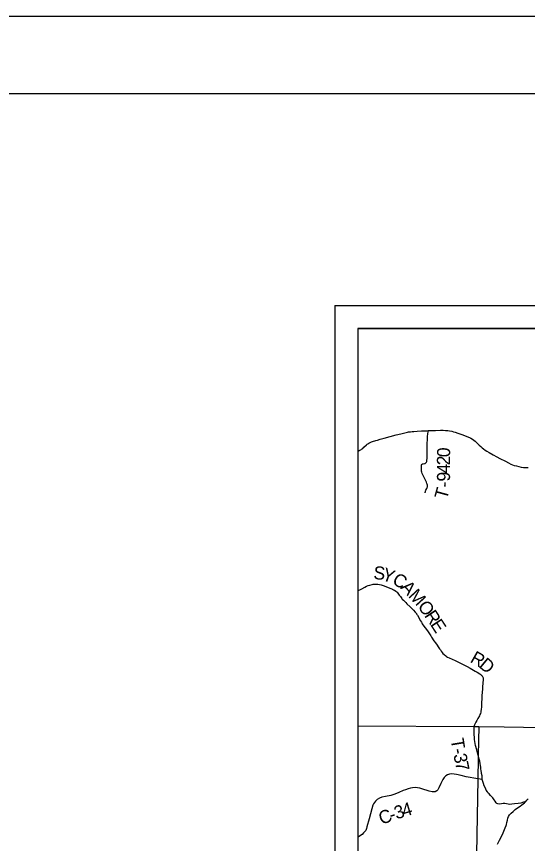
# Model space of a CAD drawing. Extents: x 0 to 191, y 0 to 55.
# Drawn here: x 17.03 to 20.35, y 16.62 to 22 of the extents above; entities that cross this region are included whole.
import ezdxf

# ---------------------------------------------------------------- set-up
doc = ezdxf.new("R2010")
doc.units = 0
for name, color, linetype in [('GM_X_County_Road', 7, 'Continuous'), ('GM_X_County_Road_Text', 7, 'Continuous'), ('GM_X_State_Route', 7, 'Continuous'), ('GM_X_Township_Road', 7, 'Continuous'), ('GM_X_Township_Road_Text', 7, 'Continuous'), ('GM_X_Township_Text', 7, 'Continuous'), ('SH_Border', 7, 'Continuous'), ('SH_Cut_Line', 7, 'Continuous'), ('SH_Data', 7, 'Continuous')]:
    doc.layers.add(name, color=color, linetype=linetype)

msp = doc.modelspace()

# ---------------------------------------------------------------- linework, layer by layer
at = {"layer": 'GM_X_County_Road'}
for points in [[(20.0295, 17.0411), (19.9553, 17.0541), (19.9215, 17.0631), (19.8911, 17.0701), (19.8769, 17.0721), (19.8612, 17.0738), (19.8465, 17.0717), (19.8335, 17.0668), (19.8216, 17.0604), (19.8115, 17.0506), (19.802, 17.0374), (19.7891, 17.0105), (19.7757, 16.9819), (19.7689, 16.9706), (19.7628, 16.9632), (19.7519, 16.9576), (19.7428, 16.9558), (19.7326, 16.9564), (19.7134, 16.9611), (19.6647, 16.9763), (19.6522, 16.9798), (19.637, 16.9829), (19.6242, 16.9842), (19.6047, 16.9837), (19.5915, 16.9815), (19.5763, 16.9772), (19.5592, 16.9696), (19.5448, 16.9644), (19.5167, 16.9523), (19.4903, 16.9413), (19.4649, 16.9334), (19.4301, 16.9272), (19.4046, 16.9217), (19.3908, 16.9159), (19.3757, 16.906), (19.3637, 16.8959), (19.3569, 16.8881), (19.3514, 16.8791), (19.3471, 16.8703), (19.3397, 16.8464), (19.3222, 16.7812), (19.3084, 16.7294), (19.3051, 16.7175), (19.3004, 16.7054), (19.293, 16.6959), (19.2868, 16.6895), (19.2767, 16.6799), (19.2669, 16.672), (19.258, 16.6661), (19.2489, 16.6618)], [(20.3418, 16.8934), (20.3281, 16.8885), (20.31, 16.8835), (20.2927, 16.8804), (20.2694, 16.878), (20.2506, 16.8759), (20.2386, 16.8752), (20.2268, 16.8755), (20.2063, 16.8799), (20.1951, 16.88), (20.1735, 16.8775), (20.1613, 16.8782), (20.153, 16.8815), (20.1487, 16.8862), (20.1425, 16.8955), (20.1375, 16.9043), (20.1332, 16.9113), (20.1282, 16.9175), (20.1174, 16.9286), (20.1124, 16.9335), (20.1034, 16.9428), (20.0986, 16.9486), (20.0928, 16.9563), (20.0856, 16.9674), (20.0791, 16.9802), (20.0719, 16.9961), (20.0661, 17.0114), (20.0591, 17.0362), (20.0461, 17.0386), (20.0295, 17.0411)], [(20.1588, 16.6165), (20.1648, 16.6291), (20.1715, 16.6425), (20.1857, 16.6712), (20.1952, 16.6892), (20.2002, 16.7006), (20.2091, 16.7225), (20.2144, 16.7371), (20.2169, 16.7443), (20.22, 16.7577), (20.2233, 16.7733), (20.2262, 16.7852), (20.2303, 16.7963), (20.2366, 16.8063), (20.2464, 16.8176), (20.2599, 16.8299), (20.2741, 16.8411), (20.289, 16.8528), (20.3048, 16.8641), (20.3167, 16.8719), (20.3339, 16.8844), (20.3418, 16.8934), (20.3498, 16.902), (20.3571, 16.9118)]]:
    msp.add_lwpolyline(points, dxfattribs=at)
at = {"layer": 'GM_X_State_Route'}
msp.add_lwpolyline([(19.2489, 19.1724), (19.252, 19.1737), (19.2573, 19.1762), (19.2629, 19.1791), (19.2682, 19.1823), (19.2726, 19.1849), (19.2809, 19.1911), (19.2888, 19.1978), (19.3057, 19.2137), (19.3104, 19.2176), (19.315, 19.2213), (19.3197, 19.2245), (19.3242, 19.2273), (19.329, 19.2297), (19.3341, 19.2322), (19.3385, 19.234), (19.3437, 19.2359), (19.3508, 19.2381), (19.3595, 19.2407), (19.3662, 19.2424), (19.3767, 19.2451), (19.3951, 19.2498), (19.4198, 19.2566), (19.4979, 19.278), (19.5293, 19.2865), (19.5459, 19.2908), (19.5555, 19.2931), (19.5645, 19.295), (19.5716, 19.2963), (19.5791, 19.2975), (19.5852, 19.2984), (19.592, 19.2992), (19.6021, 19.3003), (19.6133, 19.3012), (19.6355, 19.3028), (19.6625, 19.3043), (19.6981, 19.306), (19.7067, 19.3066), (19.716, 19.307), (19.7537, 19.3081), (19.7881, 19.3086), (19.804, 19.3085), (19.8206, 19.3078), (19.8345, 19.3065), (19.8455, 19.305), (19.861, 19.302), (19.8727, 19.2993), (19.8834, 19.2963), (19.9002, 19.2908), (19.9326, 19.2791), (19.9595, 19.2687), (19.975, 19.2624), (19.9857, 19.257), (19.9952, 19.2513), (20.0034, 19.2454), (20.0121, 19.2384), (20.0217, 19.2297), (20.039, 19.2128), (20.0497, 19.2023), (20.0587, 19.1942), (20.0675, 19.1871), (20.0774, 19.1801), (20.0892, 19.1725), (20.1037, 19.164), (20.1307, 19.1493), (20.1545, 19.1365), (20.1741, 19.1258), (20.2094, 19.1067), (20.2301, 19.0959), (20.2444, 19.0891), (20.2557, 19.0845), (20.2672, 19.0805), (20.2816, 19.0764), (20.2971, 19.0727), (20.3127, 19.0697), (20.3275, 19.0673), (20.3387, 19.0661), (20.349, 19.0656), (20.3584, 19.0659)], dxfattribs=at)
at = {"layer": 'GM_X_Township_Road'}
for points in [[(19.6882, 18.9012), (19.6883, 18.9041), (19.689, 18.9096), (19.6905, 18.9149), (19.6926, 18.92), (19.698, 18.9304), (19.6996, 18.9338), (19.7007, 18.9364), (19.702, 18.9407), (19.7026, 18.9453), (19.7027, 18.9471), (19.702, 18.9526), (19.7009, 18.9571), (19.6991, 18.9624), (19.6953, 18.9711), (19.6846, 18.9928), (19.6785, 19.0054), (19.6727, 19.0181), (19.6686, 19.0285), (19.6663, 19.0356), (19.6646, 19.0429), (19.6638, 19.0494), (19.6631, 19.0605), (19.6629, 19.0736), (19.6632, 19.0782), (19.6639, 19.0834), (19.6649, 19.0856), (19.6664, 19.0873), (19.6681, 19.0888), (19.6698, 19.0899), (19.674, 19.0912), (19.6834, 19.0924), (19.687, 19.0936), (19.6895, 19.0948), (19.6924, 19.097), (19.6943, 19.0991), (19.6958, 19.1014), (19.6974, 19.1048), (19.6984, 19.1084), (19.6992, 19.1139), (19.6998, 19.1242), (19.7, 19.1466), (19.7005, 19.1858), (19.7015, 19.2203), (19.7027, 19.251), (19.7036, 19.2678), (19.7051, 19.2863), (19.7059, 19.2982), (19.7067, 19.3066)], [(19.2489, 18.2673), (19.2494, 18.2674), (19.2551, 18.2688), (19.2617, 18.2712), (19.2741, 18.2768), (19.2942, 18.2882), (19.3059, 18.2936), (19.3153, 18.298), (19.328, 18.3022), (19.3427, 18.3058), (19.3483, 18.3069), (19.3552, 18.3076), (19.3681, 18.3079), (19.3744, 18.3077), (19.3803, 18.3069), (19.4003, 18.3028), (19.4197, 18.2961), (19.4457, 18.286), (19.4648, 18.2786), (19.4749, 18.2742), (19.4814, 18.2712), (19.4882, 18.2677), (19.4956, 18.2628), (19.5009, 18.2582), (19.5043, 18.2546), (19.518, 18.237), (19.5261, 18.2264), (19.5304, 18.2208), (19.5351, 18.2152), (19.5387, 18.211), (19.5465, 18.2032), (19.5548, 18.1948), (19.5608, 18.1889), (19.5685, 18.1805), (19.5892, 18.1603), (19.6007, 18.1495), (19.6111, 18.1377), (19.6223, 18.1256), (19.6305, 18.1159), (19.6316, 18.1144), (19.6341, 18.1109), (19.6377, 18.1049), (19.6572, 18.0685), (19.6628, 18.0595), (19.6653, 18.0555), (19.6687, 18.05), (19.6794, 18.0347), (19.696, 18.013), (19.7067, 17.9975), (19.7157, 17.9835), (19.7233, 17.9715), (19.7291, 17.9625), (19.7449, 17.9397), (19.7543, 17.9264), (19.7649, 17.9114), (19.7727, 17.9003), (19.7815, 17.8872), (19.7868, 17.8794), (19.7921, 17.8719), (19.799, 17.8627), (19.8033, 17.8577), (19.8108, 17.8499), (19.8213, 17.841), (19.8272, 17.8365), (19.8336, 17.8327), (19.8431, 17.8283), (19.8642, 17.8187), (19.8821, 17.811), (19.918, 17.7938), (19.9601, 17.772), (19.9811, 17.7612), (20.0138, 17.7425), (20.0258, 17.7357), (20.0431, 17.7239), (20.048, 17.7204), (20.0516, 17.7174), (20.055, 17.7141), (20.0582, 17.7104), (20.0604, 17.7066), (20.0622, 17.7031), (20.064, 17.6988), (20.0648, 17.6952), (20.0648, 17.6916), (20.0645, 17.6851), (20.0633, 17.6665), (20.0611, 17.6367), (20.0605, 17.6312), (20.06, 17.6247), (20.0571, 17.5838), (20.0554, 17.5559), (20.055, 17.5447), (20.0548, 17.5401), (20.0542, 17.5252), (20.0533, 17.5066), (20.0522, 17.4946), (20.0503, 17.4798), (20.0493, 17.4743), (20.0473, 17.4671), (20.0443, 17.4593), (20.0404, 17.4509), (20.0309, 17.4347), (20.0227, 17.4206), (20.0166, 17.4098), (20.0123, 17.4009), (20.0093, 17.3932), (20.0074, 17.3865), (20.0058, 17.3799)], [(20.0425, 17.1565), (20.0388, 17.17), (20.0336, 17.1898), (20.0327, 17.1935), (20.0239, 17.2293), (20.0149, 17.2582), (20.01, 17.2842), (20.0087, 17.2968), (20.0075, 17.3109), (20.0065, 17.3301), (20.0055, 17.3574), (20.0058, 17.3799)], [(20.0591, 17.0362), (20.0587, 17.044), (20.0591, 17.0532), (20.0582, 17.0616), (20.0548, 17.0761), (20.0531, 17.0832), (20.0516, 17.0923), (20.0502, 17.1059), (20.049, 17.1166), (20.0477, 17.1278), (20.0456, 17.1418), (20.0425, 17.1565)]]:
    msp.add_lwpolyline(points, dxfattribs=at)
at = {"layer": 'GM_X_Township_Text'}
msp.add_line((19.2489, 17.3861), (19.2489, 13.3404), dxfattribs=at)
for points in [[(19.2489, 17.3861), (20.0055, 17.3808), (20.0362, 17.3813), (20.2027, 17.3788), (21.3441, 17.3595), (21.3834, 17.3632), (22.3108, 17.344), (22.3648, 17.3434), (23.049, 17.3347), (24.4376, 17.3111), (25.6416, 17.2846), (26.1168, 17.2826), (26.2142, 17.2788), (26.341, 17.2747), (26.4349, 17.2743), (26.7662, 17.2696), (26.8925, 17.2684), (26.895, 17.4224), (26.8961, 17.4889), (26.8962, 17.4941), (26.9355, 19.0171), (26.9454, 19.9697)], [(26.9454, 19.9697), (19.2489, 19.9697), (19.2489, 17.3861)], [(20.0362, 17.3813), (20.0324, 17.1943), (20.0319, 17.1735), (20.0292, 17.0419), (20.0049, 15.5756), (20.0048, 15.5701), (19.9676, 13.3329), (19.8396, 13.3341), (19.2489, 13.3404), (19.2489, 9.7697), (26.7829, 9.7697)]]:
    msp.add_lwpolyline(points, dxfattribs=at)
at = {"layer": 'SH_Border'}
msp.add_lwpolyline([(1.5, 21.5), (33.5, 21.5), (33.5, 0.5), (1.5, 0.5)], close=True, dxfattribs=at)
at = {"layer": 'SH_Cut_Line'}
msp.add_lwpolyline([(0, 0), (34, 0), (34, 22), (0, 22)], close=True, dxfattribs=at)
at = {"layer": 'SH_Data'}
for p, q in [((19.0989, 20.1197), (29.5989, 20.1197)), ((19.0989, 20.1197), (19.0989, 9.6197)), ((19.2489, 19.9697), (19.2489, 9.7697)), ((19.2489, 19.9697), (29.4489, 19.9697))]:
    msp.add_line(p, q, dxfattribs=at)

# ---------------------------------------------------------------- texts
at = {"layer": 'GM_X_County_Road_Text'}
for s, rotation, p in [('C', 20.2038, (19.403, 16.7414)), ('3', 17.8458, (19.5009, 16.7767)), ('4', 16.7167, (19.5504, 16.7926)), ('-', 19.02, (19.4682, 16.7654))]:
    msp.add_text(s, height=0.0852, rotation=rotation, dxfattribs=at).set_placement(p)
at = {"layer": 'GM_X_Township_Road_Text'}
for s, rotation, p in [('0', 88.1054, (19.8491, 19.1323)), ('2', 89.5889, (19.8487, 19.0804)), ('4', 90.5766, (19.8492, 19.0283)), ('9', 90.5299, (19.8497, 18.9757)), ('T', 74.8411, (19.8286, 18.854)), ('-', 87.994, (19.8484, 18.9366)), ('S', 354.9045, (19.3481, 18.341)), ('Y', 340.7875, (19.4, 18.3371)), ('C', 329.9332, (19.4669, 18.3142)), ('A', 313.2662, (19.5224, 18.2832)), ('M', 312.6268, (19.5736, 18.2287)), ('O', 306.8378, (19.6348, 18.1624)), ('R', 303.3675, (19.679, 18.1035)), ('E', 303.3406, (19.7175, 18.0451)), ('R', 330.2653, (19.9745, 17.8038)), ('D', 320.2672, (20.0321, 17.7714)), ('T', 279.3424, (19.853, 17.2984)), ('-', 281.3915, (19.864, 17.2323)), ('3', 281.6535, (19.8709, 17.1979)), ('7', 281.757, (19.8815, 17.1467))]:
    msp.add_text(s, height=0.0852, rotation=rotation, dxfattribs=at).set_placement(p)

doc.saveas('drawing.dxf')
